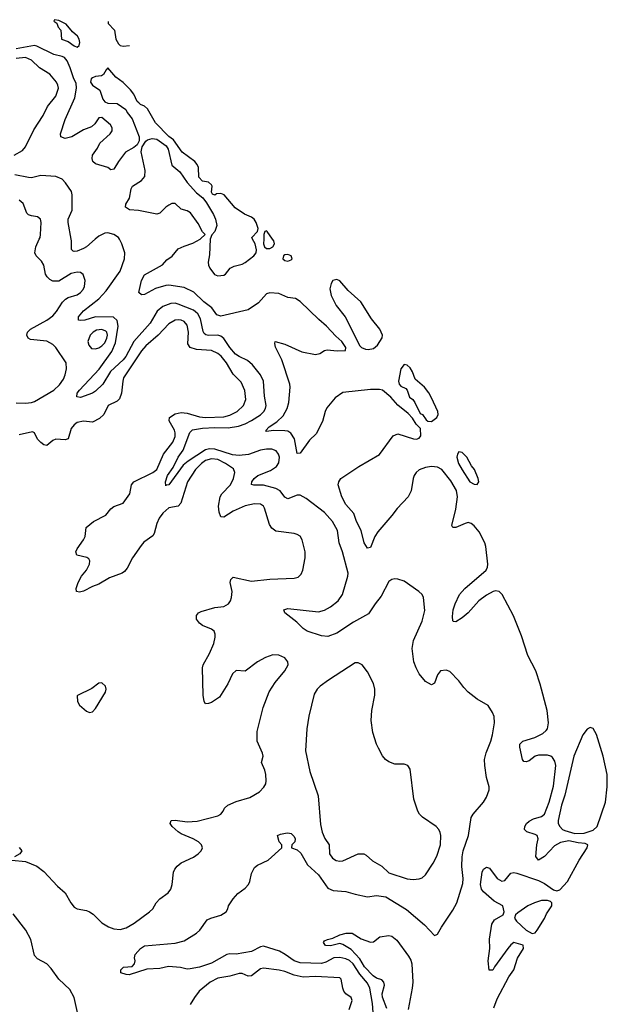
# Model space of a CAD drawing. Header units: inches. Extents: x 1771504 to 1971212, y 471788 to 643615.
# Tile 528 of 587: x 1896033 to 1899882, y 634984 to 641439. Entities that reach past the tile are written whole.
import ezdxf

# ---------------------------------------------------------------- set-up
doc = ezdxf.new("R2010")
doc.units = ezdxf.units.IN
doc.header["$MEASUREMENT"] = 0
doc.layers.add('B8693', color=7, linetype='Continuous')
doc.layers.add('B8694', color=7, linetype='Continuous')

msp = doc.modelspace()

# ---------------------------------------------------------------- linework, layer by layer
at = {"layer": 'B8693', "color": 5}
for points, elevation in [([(1896010, 638927.9), (1896070, 638924.8), (1896110, 638929.4), (1896130, 638936.5), (1896256.1, 639010), (1896294.1, 639045.9), (1896318.7, 639081.3), (1896330.8, 639110), (1896339.8, 639150), (1896337.2, 639190), (1896269.8, 639290), (1896249.8, 639310), (1896210, 639331.5), (1896103, 639343), (1896087.8, 639350), (1896079.1, 639370), (1896084.2, 639390), (1896103.9, 639410), (1896210.7, 639469.3), (1896250, 639497.6), (1896274.5, 639525.5), (1896312.9, 639587.1), (1896332.8, 639607.2), (1896350, 639617), (1896410, 639635.7), (1896431.9, 639650), (1896448.1, 639670), (1896456.9, 639690), (1896461.5, 639730), (1896449, 639769), (1896430, 639780.9), (1896410, 639783.5), (1896370, 639774.5), (1896290, 639723.7), (1896250, 639724.8), (1896230, 639735.3), (1896212, 639752), (1896201.8, 639770), (1896189.8, 639830), (1896174.8, 639854.8), (1896141.5, 639890), (1896131.9, 639910), (1896137.3, 639950), (1896160.9, 640000)], 280), ([(1896527, 640000), (1896470.1, 639949.9), (1896450, 639937.7), (1896410, 639922.2), (1896390, 639918.3), (1896381.8, 639921.8), (1896371.4, 639931.4), (1896372.2, 639990), (1896370.3, 640000)], 260), ([(1898347.1, 634930), (1898343.2, 634990), (1898326.1, 635090), (1898310, 635123.2), (1898261.3, 635181.3), (1898217.8, 635250), (1898192.5, 635272.5), (1898170, 635283.3), (1898130, 635291.2), (1898090, 635288.7), (1898038.9, 635261.1), (1898010, 635252.4), (1897870, 635256.5), (1897830, 635269.1), (1897771.8, 635311.8), (1897733.5, 635333.5), (1897630, 635364.5), (1897610, 635361.4), (1897550, 635329.9), (1897450, 635312.7), (1897410, 635315.3), (1897390, 635310.8), (1897290, 635253.3), (1897210, 635227.1), (1897150, 635216.2), (1897130, 635215.4), (1897085.8, 635225.8), (1897007.4, 635232.6), (1896950, 635218.4), (1896865.4, 635214.6), (1896750, 635177.4), (1896730, 635178.7), (1896695.3, 635190), (1896694, 635210), (1896712.9, 635227.1), (1896770, 635231.3), (1896784, 635250), (1896788.7, 635270), (1896784, 635290), (1896789.2, 635310), (1896824, 635350), (1896850, 635366.8), (1897050, 635384.9), (1897110, 635400.3), (1897191.6, 635450), (1897211.8, 635470), (1897261.3, 635538.7), (1897284, 635550), (1897350.7, 635569.3), (1897384.5, 635590), (1897397, 635610), (1897400.9, 635630), (1897430, 635674.8), (1897461.2, 635710), (1897510, 635745.5), (1897530.9, 635769.1), (1897539.7, 635790), (1897550, 635842.8), (1897570, 635880.4), (1897590, 635897), (1897661.2, 635930), (1897749, 636010), (1897749, 636030), (1897732.3, 636050), (1897722, 636090), (1897740.1, 636099.9), (1897773.1, 636106.9), (1897790, 636108.5), (1897810, 636103.8), (1897830, 636084.9), (1897836.9, 636070), (1897835.6, 636050), (1897815.5, 636030), (1897814, 636010), (1897850, 635996.5), (1897874.8, 635974.8), (1897917.5, 635897.5), (1897990, 635832.9), (1898050, 635745.2), (1898086.8, 635730), (1898170, 635723.2), (1898230, 635705.2), (1898310, 635688.4), (1898370, 635698.6), (1898430, 635688.7), (1898566.2, 635606.2), (1898685, 635505), (1898750, 635436), (1898760.2, 635439.8), (1898770, 635444.7), (1898794.7, 635490), (1898870, 635601.3), (1898895.5, 635650), (1898935.4, 635775.4), (1898938.3, 635810), (1898927.7, 635887.7), (1898929.9, 635950), (1898938, 635990), (1898973.3, 636090), (1898990.7, 636209.3), (1899002, 636230), (1899071.2, 636310), (1899090, 636343.1), (1899108.4, 636390), (1899108.5, 636410), (1899090.5, 636470), (1899078.5, 636550), (1899077.7, 636590), (1899087.6, 636632.4), (1899118.4, 636710), (1899129.1, 636750), (1899143.8, 636830), (1899141, 636870), (1899130, 636898), (1899102.3, 636942.3), (1899030, 636985.1), (1898970, 637031.2), (1898941.5, 637061.5), (1898910, 637105.1), (1898850, 637166.6), (1898825.2, 637174.8), (1898790, 637169.2), (1898770, 637144), (1898750.4, 637089.6), (1898730, 637078), (1898690, 637100.5), (1898650, 637151), (1898629.1, 637189.1), (1898614.8, 637230), (1898604.2, 637315.8), (1898612.1, 637370), (1898670, 637495.5), (1898685.9, 637565.9), (1898676.9, 637650), (1898668.2, 637670), (1898648, 637690), (1898550, 637758.5), (1898510, 637771.2), (1898490, 637772.8), (1898470, 637768.2), (1898450, 637755.4), (1898401, 637659), (1898361.7, 637610), (1898317, 637543), (1898219.2, 637490), (1898110, 637417.8), (1898050, 637394.5), (1898010, 637399.7), (1897916, 637430), (1897890, 637447.3), (1897848.5, 637488.5), (1897769.6, 637550), (1897762.9, 637570), (1897790, 637578.8), (1897990, 637558), (1898030, 637568.8), (1898067.6, 637590), (1898118.2, 637630), (1898146.8, 637670), (1898182.7, 637790), (1898183.9, 637810), (1898146.4, 637950), (1898124.3, 638010), (1898113.3, 638090), (1898081.3, 638150), (1898030, 638209.1), (1897910, 638300.4), (1897870, 638321.5), (1897850, 638322), (1897790, 638297.3), (1897770, 638309.7), (1897737.8, 638350), (1897710, 638364.5), (1897630, 638386.4), (1897567, 638387), (1897551.8, 638391.8), (1897552.4, 638410), (1897567.9, 638430), (1897592.2, 638450), (1897676.5, 638483.5), (1897714.8, 638510), (1897730, 638533.4), (1897734.3, 638570), (1897728.7, 638590), (1897712.3, 638612.3), (1897683.1, 638623.1), (1897650, 638624.4), (1897610, 638615.9), (1897531.4, 638588.6), (1897470, 638581), (1897425.9, 638585.9), (1897310, 638623.3), (1897275.4, 638624.6), (1897250, 638618.9), (1897135.4, 638544.6), (1897102.6, 638517.4), (1897010, 638389.6), (1896993, 638387), (1896990, 638382), (1896987.9, 638410), (1897001.5, 638450), (1897036.8, 638503.2), (1897069.9, 638570), (1897103.3, 638616.7), (1897147.5, 638732.5), (1897163.5, 638750), (1897230, 638762), (1897310, 638765.7), (1897397.5, 638762.5), (1897465.9, 638774.1), (1897510, 638789.6), (1897550, 638810.6), (1897610.9, 638849.1), (1897631.2, 638870), (1897642.5, 638890), (1897646.5, 638910), (1897636.5, 638970), (1897629.1, 639070), (1897610.9, 639110.9), (1897557.2, 639177.2), (1897523.9, 639203.9), (1897470, 639230.4), (1897447, 639247), (1897408.7, 639288.7), (1897370, 639349.1), (1897350, 639364.3), (1897329.9, 639369.9), (1897269, 639369), (1897252.6, 639372.6), (1897241.5, 639381.5), (1897234.1, 639394.1), (1897217.5, 639477.5), (1897199.6, 639510), (1897184.1, 639524.1), (1897170, 639533.9), (1897070, 639574.7), (1897050, 639579.6), (1897022.4, 639577.6), (1896970, 639558.5), (1896932.5, 639527.5), (1896887.3, 639450), (1896779.9, 639330), (1896727.8, 639230), (1896710, 639208), (1896627.8, 639132.2), (1896576.4, 639050), (1896530, 639003.2), (1896510, 638989.8), (1896430, 638961.1), (1896407.2, 638967.2), (1896409.8, 638990), (1896423.5, 639010), (1896552.8, 639147.2), (1896635.7, 639264.3), (1896659.7, 639320.3), (1896677.7, 639430), (1896670, 639466.6), (1896648, 639488), (1896528.6, 639491.4), (1896459.1, 639470), (1896430, 639466.4), (1896417.2, 639470), (1896418.7, 639490), (1896451.2, 639530), (1896552, 639608), (1896599.8, 639660.2), (1896690, 639790.3), (1896719.8, 639870), (1896721.5, 639910), (1896702.6, 639970), (1896686.1, 640000)], 260), ([(1899138, 634962), (1899160.1, 635019.9), (1899236.2, 635163.8), (1899270, 635210.8), (1899292.9, 635287.1), (1899333.3, 635350), (1899330, 635371.3), (1899270, 635389.2), (1899250, 635374), (1899230.7, 635350), (1899142, 635230), (1899131.1, 635208.9), (1899107.3, 635207.3), (1899101.2, 635270), (1899111.8, 635350), (1899109.6, 635410.4), (1899125.6, 635510), (1899142.6, 635537.4), (1899199, 635570), (1899206, 635590), (1899197.2, 635630), (1899140.9, 635660.9), (1899070, 635722.6), (1899058.5, 635738.5), (1899050.7, 635770), (1899062.7, 635850), (1899069.8, 635870.2), (1899090, 635883), (1899110, 635876.3), (1899160.4, 635810), (1899190, 635792.2), (1899210, 635794.9), (1899250, 635844), (1899270, 635847.7), (1899290, 635844.9), (1899430, 635795.5), (1899470, 635776.9), (1899530, 635734.4), (1899550, 635728.4), (1899570, 635734.9), (1899621, 635790), (1899697.8, 635930), (1899750.8, 636010), (1899753.7, 636030), (1899737.7, 636037.7), (1899690, 636042.4), (1899630, 636055.5), (1899575.8, 636044.2), (1899536.4, 636023.6), (1899470, 635954), (1899430, 635928.7), (1899414, 635954), (1899420.9, 636030), (1899429.2, 636069.2), (1899421.2, 636090), (1899410, 636098), (1899355.5, 636115.5), (1899339, 636130), (1899341.2, 636150), (1899353.2, 636170), (1899370, 636184), (1899398.9, 636201.1), (1899450, 636214.8), (1899470, 636231.3), (1899501.2, 636310), (1899530, 636414), (1899544, 636550), (1899538.6, 636578.6), (1899523.2, 636603.2), (1899511.7, 636611.7), (1899490, 636618), (1899430, 636618), (1899408.5, 636611.5), (1899370, 636581.2), (1899350, 636574), (1899335.3, 636575.3), (1899325.2, 636590), (1899309.5, 636670), (1899309.4, 636690), (1899329, 636710), (1899406.9, 636733.1), (1899460.1, 636759.9), (1899481.7, 636778.3), (1899489.5, 636790), (1899497, 636830), (1899488, 636910), (1899442.9, 637082.9), (1899414.5, 637170), (1899361.6, 637270), (1899320.1, 637400.1), (1899266.3, 637530), (1899192.2, 637670), (1899173.3, 637690), (1899150, 637694.5), (1899133.4, 637690), (1899090, 637666), (1899041.1, 637630), (1898970, 637550.8), (1898930, 637517.4), (1898890, 637492.3), (1898873.6, 637493.6), (1898870, 637498), (1898866.6, 637526.6), (1898871.1, 637570), (1898884.2, 637610), (1898914, 637670), (1898947.4, 637710), (1899087.8, 637830), (1899097.7, 637850), (1899098.3, 637870), (1899086, 637986), (1899079.5, 638010), (1899041.7, 638081.7), (1899010, 638120.9), (1898990, 638136.2), (1898970, 638141.6), (1898950, 638136.9), (1898889.5, 638109.5), (1898869.4, 638109.4), (1898862.5, 638122.5), (1898889.7, 638230), (1898900.4, 638310), (1898893.2, 638353.2), (1898856.6, 638416.6), (1898797.6, 638490), (1898770, 638506.3), (1898730, 638509.3), (1898690, 638503.6), (1898650, 638487.6), (1898630.2, 638470), (1898617.3, 638450), (1898609.6, 638430), (1898597.8, 638350), (1898577.8, 638310), (1898505.1, 638234.9), (1898471.2, 638188.8), (1898378.3, 638081.7), (1898358.6, 638050), (1898330, 637979), (1898310, 637974), (1898290, 638008.7), (1898269.3, 638090), (1898239.3, 638150), (1898222, 638202), (1898170, 638261.2), (1898142, 638310), (1898119.3, 638390), (1898122.7, 638410), (1898136, 638430), (1898253.2, 638510), (1898390, 638587.3), (1898478, 638710), (1898510, 638722.8), (1898612, 638690), (1898632, 638688), (1898650, 638694.8), (1898659.5, 638710), (1898659, 638759), (1898630, 638788), (1898605.6, 638825.6), (1898578, 638858), (1898510, 638912.7), (1898463.3, 638963.3), (1898409, 639010), (1898390, 639015.4), (1898330, 639014.3), (1898150, 638994.3), (1898099.9, 638960.1), (1898045.2, 638894.8), (1898033.9, 638870), (1898015.9, 638804), (1897975.6, 638724.4), (1897930, 638681.6), (1897870, 638596.3), (1897850, 638594.5), (1897832.5, 638690), (1897809.2, 638729.2), (1897790, 638740.3), (1897770, 638744.5), (1897695.1, 638744.9), (1897650, 638739), (1897645.4, 638745.4), (1897666, 638770), (1897717.9, 638802.1), (1897757.6, 638842.4), (1897784.6, 638890), (1897796.4, 638930), (1897805.1, 639030), (1897802.9, 639050), (1897748.7, 639208.7), (1897709.1, 639290.9), (1897703.1, 639316.9), (1897706, 639330), (1897770, 639312.4), (1897881.2, 639261.2), (1897970, 639244.9), (1897998, 639250), (1898030, 639271), (1898045.6, 639274.4), (1898112.3, 639267.7), (1898166, 639270), (1898168.7, 639290), (1898142, 639330), (1898103.7, 639363.7), (1898042.7, 639430), (1897992.3, 639472.3), (1897870, 639591.6), (1897839, 639610), (1897790, 639617.6), (1897730, 639643.1), (1897670, 639648), (1897650, 639640.7), (1897597.4, 639582.6), (1897530, 639536.1), (1897350, 639495.8), (1897324.5, 639504.5), (1897290.7, 639550.7), (1897239.1, 639590), (1897173.1, 639653.1), (1897110, 639683), (1897010, 639698.3), (1896990, 639696.8), (1896922.7, 639677.3), (1896850, 639638), (1896830, 639634), (1896814, 639650), (1896829.7, 639730), (1896850, 639765.5), (1896968, 639832), (1896996, 639864), (1897030.7, 639889.3), (1897070, 639935.8), (1897110, 639954.6), (1897167, 639973), (1897214.5, 640000)], 240), ([(1897279.6, 640000), (1897276.4, 639896.4), (1897267, 639850), (1897268.7, 639830), (1897277.8, 639810), (1897308.7, 639768.7), (1897330, 639759.4), (1897370, 639763.6), (1897380.7, 639770), (1897412.3, 639810), (1897437, 639823), (1897490, 639836.5), (1897510, 639846.3), (1897567.3, 639890), (1897580.7, 639910), (1897582.9, 639930), (1897574.5, 639970), (1897558.1, 640000)], 240), ([(1897631, 640000), (1897630.3, 639970.3), (1897637.1, 639950), (1897650, 639938.4), (1897670, 639939.6), (1897690, 639948.9), (1897702.7, 639970), (1897696.5, 639990), (1897689.5, 640000)], 240), ([(1895982, 635930), (1896070, 635920.5), (1896144.9, 635890), (1896190, 635854.2), (1896279.2, 635759.2), (1896330, 635715.2), (1896368.6, 635648.6), (1896390, 635620.4), (1896410, 635610.3), (1896470, 635600.2), (1896490.9, 635590.9), (1896514.1, 635574.1), (1896570, 635518.5), (1896613.2, 635493.2), (1896650, 635479.2), (1896690, 635474), (1896730, 635485.8), (1896783.1, 635516.9), (1896882, 635590), (1896904.4, 635610), (1896927.1, 635650), (1896950, 635675.8), (1897004.1, 635715.9), (1897021.6, 635738.4), (1897030.7, 635769.3), (1897040.7, 635850), (1897049.3, 635870.7), (1897064.7, 635890), (1897090, 635912.2), (1897170, 635948.1), (1897202.4, 635970), (1897220.5, 635990), (1897229.6, 636010), (1897223, 636030), (1897203.6, 636050), (1897169.6, 636070), (1897090, 636102), (1897070, 636114.5), (1897031.3, 636150), (1897017.6, 636170), (1897024, 636190), (1897050, 636192.2), (1897130, 636180.9), (1897194.5, 636185.5), (1897330, 636220.7), (1897349.8, 636230.2), (1897366, 636250), (1897375.1, 636270), (1897397, 636290), (1897450, 636314.3), (1897540.9, 636339.1), (1897602.7, 636377.3), (1897632.6, 636407.4), (1897644.2, 636430), (1897647.8, 636450), (1897644.4, 636490), (1897638.2, 636518.2), (1897616.9, 636570), (1897626.6, 636610), (1897623.1, 636630), (1897587.6, 636710), (1897587.5, 636772.5), (1897628.2, 636930), (1897667.8, 637032.2), (1897705.6, 637094.4), (1897769.4, 637170), (1897792, 637210), (1897789.3, 637230), (1897770, 637255.1), (1897730, 637274), (1897690, 637275.6), (1897641.7, 637258.3), (1897590, 637229.4), (1897510, 637169), (1897450, 637172.7), (1897425.5, 637150), (1897394.9, 637085.1), (1897341.6, 636998.4), (1897290, 636963.7), (1897270, 636955.1), (1897250, 636954), (1897240.9, 636970), (1897233.6, 637010), (1897229.8, 637190), (1897234.5, 637210), (1897276.1, 637283.9), (1897303.4, 637350), (1897313.6, 637390), (1897312.8, 637410), (1897306.2, 637430), (1897290, 637444.5), (1897230, 637467.9), (1897210, 637482), (1897191, 637510), (1897190, 637533.4), (1897202.9, 637550), (1897221.4, 637558.6), (1897310, 637584.8), (1897370, 637592.1), (1897399.7, 637610), (1897414.2, 637630), (1897420.3, 637650), (1897423.7, 637690), (1897412.1, 637750), (1897414.7, 637770), (1897430, 637785.3), (1897550, 637758.3), (1897671.1, 637771.1), (1897830, 637777), (1897856.8, 637783.2), (1897876.4, 637803.6), (1897886.6, 637830), (1897903.5, 637910), (1897902, 637950), (1897882, 638030), (1897870, 638052.6), (1897850, 638064.8), (1897830, 638069.8), (1897710, 638086.8), (1897685.1, 638105.1), (1897668.9, 638130), (1897636.8, 638236.8), (1897629.6, 638250), (1897610, 638263.5), (1897570, 638264.8), (1897510, 638252.9), (1897430, 638217.5), (1897370, 638177.3), (1897350, 638180.5), (1897338.9, 638210), (1897335.2, 638250), (1897345.2, 638310), (1897357.7, 638330), (1897413.5, 638390), (1897433.2, 638430), (1897442.7, 638470), (1897433.8, 638493.8), (1897381, 638530), (1897330, 638555.5), (1897290, 638560.5), (1897250, 638548.6), (1897223.4, 638530), (1897183.6, 638490), (1897131.5, 638410), (1897087.1, 638270), (1897070, 638249.8), (1897010, 638239.8), (1896970, 638202.8), (1896946.3, 638170), (1896930, 638136.8), (1896912.8, 638070), (1896905, 638055), (1896846.4, 638013.6), (1896827.5, 637992.5), (1896770.9, 637910), (1896737.5, 637842.5), (1896719.5, 637820.5), (1896703, 637810), (1896620.9, 637779.1), (1896550, 637738.7), (1896510, 637723.6), (1896450, 637691.8), (1896425.4, 637685.4), (1896405.2, 637690), (1896402.9, 637710), (1896415.8, 637750), (1896437.4, 637790), (1896470.7, 637829.3), (1896489.7, 637870), (1896491.1, 637891.1), (1896485.4, 637905.4), (1896472.5, 637912.5), (1896407.6, 637927.6), (1896399.7, 637950), (1896408.5, 637970), (1896451.4, 638028.6), (1896461.7, 638050), (1896467, 638110), (1896517, 638150), (1896595.8, 638190), (1896630, 638231.7), (1896650, 638246.9), (1896710.4, 638269.5), (1896753.2, 638330), (1896765.2, 638390), (1896779.2, 638410), (1896905.3, 638470), (1896931.6, 638490), (1896973.5, 638590), (1897035.8, 638670), (1897050, 638706.4), (1897051.4, 638730), (1897047.2, 638747.2), (1897011.4, 638810), (1897014.6, 638830), (1897050, 638854.8), (1897090, 638862.7), (1897130, 638858.3), (1897210, 638835.5), (1897250.1, 638830.1), (1897370, 638834.9), (1897410, 638845.9), (1897456.2, 638870), (1897498.8, 638910), (1897514.9, 638950), (1897508, 639008), (1897483.2, 639063.2), (1897430, 639114.6), (1897387.5, 639190), (1897352.4, 639232.4), (1897330.6, 639250.6), (1897290, 639270.4), (1897190, 639277.5), (1897149.8, 639290), (1897133.1, 639313.1), (1897139, 639390), (1897130, 639435.6), (1897110, 639459.5), (1897090, 639467.9), (1897070, 639471.1), (1897050, 639468), (1897010, 639444.3), (1896938.6, 639370), (1896859.7, 639300.3), (1896830, 639268.4), (1896713.4, 639090), (1896707.4, 639070), (1896699.5, 638990), (1896686.7, 638953.3), (1896670, 638937.1), (1896611.5, 638908.5), (1896584.3, 638850), (1896556.2, 638823.8), (1896510, 638799.8), (1896450, 638807.1), (1896410, 638797.1), (1896390, 638783.1), (1896370, 638759.7), (1896349.3, 638690.7), (1896330, 638683.7), (1896270, 638689.8), (1896250, 638680.4), (1896210, 638646.6), (1896190, 638652.8), (1896170, 638666.4), (1896149, 638689), (1896129.8, 638729.8), (1896116.2, 638736.2), (1896030, 638716.6)], 280), ([(1896030, 636012.7), (1896046, 635990), (1896033, 635970), (1895998.8, 635950)], 280), ([(1896411.1, 634930), (1896389.8, 635030), (1896361.3, 635081.3), (1896289.9, 635149.9), (1896239.5, 635219.5), (1896210, 635249.8), (1896150, 635283), (1896130, 635305.3), (1896104.5, 635410), (1896072.5, 635470), (1895990, 635577.6)], 280), ([(1898436.4, 634956.4), (1898408.5, 635031.5), (1898406.9, 635053.1), (1898421.2, 635110), (1898418.5, 635130), (1898403.7, 635143.7), (1898370, 635155.4), (1898348.4, 635170), (1898290.7, 635230), (1898261.6, 635281.6), (1898203.5, 635343.5), (1898150, 635376.9), (1898130, 635382), (1898068.2, 635368.2), (1898035.3, 635370), (1898023.7, 635390), (1898030, 635401), (1898048, 635410), (1898083, 635417), (1898130, 635439.5), (1898170.3, 635450.3), (1898211, 635450), (1898270, 635412.7), (1898330, 635390.7), (1898350, 635394.8), (1898392.7, 635427.3), (1898450, 635434.8), (1898470, 635430.7), (1898503.9, 635403.9), (1898579.8, 635299.8), (1898594.2, 635274.2), (1898601.1, 635250), (1898608.1, 635130), (1898604.3, 635090), (1898576.5, 634950)], 240), ([(1898189.8, 634950), (1898209.6, 635009.6), (1898204.5, 635030), (1898170, 635053.6), (1898156.3, 635070), (1898148.4, 635090), (1898138, 635150), (1898130, 635157), (1897970, 635165.7), (1897890, 635162.4), (1897830, 635174.4), (1897770, 635198.8), (1897732.1, 635207.9), (1897630, 635221.8), (1897610, 635216.8), (1897550, 635170.7), (1897530, 635168.7), (1897490, 635186.2), (1897470, 635185.7), (1897410, 635168), (1897330, 635155.2), (1897280.7, 635130), (1897209.1, 635070), (1897177.8, 635030), (1897150, 634983.7)], 280)]:
    msp.add_lwpolyline(points, dxfattribs=dict(at, elevation=elevation))
for points, elevation in [([(1897790, 639898.8), (1897770, 639896.9), (1897760.4, 639890), (1897756.4, 639870), (1897770, 639859.5), (1897790, 639855.6), (1897810, 639864), (1897816.4, 639870), (1897810.5, 639890.5)], 240), ([(1898110, 639734.5), (1898082.8, 639730), (1898073, 639710), (1898064.9, 639675.1), (1898072.7, 639630), (1898106.1, 639566.1), (1898165.5, 639490), (1898261.6, 639301.6), (1898270.5, 639290.5), (1898298, 639278), (1898315.9, 639275.9), (1898350, 639282.4), (1898375.6, 639304.4), (1898406.2, 639353.8), (1898409.6, 639370), (1898391.6, 639410), (1898337.6, 639477.6), (1898267.4, 639590), (1898184.4, 639664.4), (1898130, 639726.6)], 240), ([(1896570, 639407.7), (1896536.6, 639403.4), (1896513, 639390), (1896493.7, 639370), (1896479.1, 639330), (1896484.5, 639304.5), (1896503.2, 639283.2), (1896530, 639280.2), (1896550, 639287.3), (1896570, 639299.8), (1896590, 639320.9), (1896604.1, 639350), (1896608.3, 639370), (1896603.7, 639390), (1896596.9, 639396.9)], 280), ([(1898550, 639178.2), (1898530, 639149.5), (1898513.8, 639070), (1898518, 639050), (1898530, 639035.8), (1898561.3, 639021.3), (1898570, 639010.8), (1898585.1, 638965.1), (1898606.8, 638950), (1898620.7, 638930), (1898656.9, 638856.9), (1898671, 638850), (1898694.8, 638814.8), (1898706.8, 638806.8), (1898730, 638805.5), (1898765.6, 638830), (1898773.8, 638850), (1898770.6, 638870), (1898730, 638960.4), (1898712.8, 638992.8), (1898683.7, 639030), (1898622, 639082), (1898605.4, 639130), (1898590, 639157), (1898570, 639175)], 240), ([(1898910, 638606.6), (1898900.3, 638590), (1898896, 638570), (1898906.5, 638530), (1898930, 638486.8), (1898981, 638410), (1899010, 638394.8), (1899030, 638391), (1899039.5, 638410), (1899036.3, 638430), (1899010.8, 638490), (1898993, 638513), (1898962, 638570), (1898930, 638602.4)], 240), ([(1898250, 637223.7), (1898230, 637222), (1898055.5, 637110), (1898000.5, 637070), (1897980.5, 637050), (1897962.3, 637017.7), (1897926.6, 636873.4), (1897914, 636790), (1897905.8, 636645.8), (1897933.7, 636510), (1897988.7, 636350), (1898003, 636163), (1898013.5, 636113.5), (1898032.1, 636072.1), (1898060.3, 636030), (1898062.8, 635970), (1898082.4, 635942.4), (1898106.4, 635926.4), (1898130, 635921.8), (1898150, 635923.9), (1898249.9, 635970.1), (1898286, 635970), (1898301.7, 635961.7), (1898344.1, 635924.1), (1898403.8, 635890), (1898450, 635847.2), (1898570, 635807.7), (1898610, 635803.1), (1898650, 635806.7), (1898670, 635814.4), (1898690, 635832.4), (1898741.4, 635910), (1898764.5, 635955.5), (1898788.9, 636030), (1898791.7, 636090), (1898787.7, 636110), (1898778.5, 636130), (1898761.1, 636150), (1898671.5, 636210), (1898651.3, 636230), (1898640.5, 636250), (1898614, 636330), (1898590, 636526), (1898575.3, 636550), (1898550, 636559), (1898490, 636559), (1898450, 636574), (1898429.6, 636589.6), (1898410, 636614), (1898382.7, 636662.7), (1898369.6, 636690), (1898346.5, 636766.5), (1898334.8, 636845.2), (1898339.5, 636910), (1898359.5, 637010), (1898359.5, 637050), (1898350, 637088), (1898310, 637164), (1898276, 637210)], 280), ([(1896570, 637092), (1896550, 637089.2), (1896505.8, 637054.2), (1896411, 637009), (1896410, 637006), (1896410.7, 636970), (1896425.1, 636945.1), (1896470, 636904.9), (1896490, 636896.3), (1896510, 636900.7), (1896530, 636922.8), (1896594.5, 637030), (1896598, 637050), (1896595.1, 637070)], 320), ([(1899770, 636799.6), (1899750, 636787), (1899720.4, 636750), (1899662.8, 636610), (1899604.5, 636355.5), (1899580.7, 636290), (1899559.1, 636190), (1899559.1, 636170), (1899570.4, 636150), (1899588.2, 636130), (1899602.6, 636122.6), (1899670, 636103), (1899730, 636107.2), (1899790, 636125.5), (1899815.4, 636150), (1899870.6, 636310), (1899881.6, 636410), (1899879.9, 636490), (1899854.9, 636610), (1899810, 636752), (1899790, 636791.5)], 240), ([(1899450, 635664.4), (1899404, 635650), (1899362, 635630), (1899295.5, 635584.5), (1899281, 635570), (1899274.8, 635550), (1899287.7, 635530), (1899350, 635470.3), (1899390, 635449.3), (1899410, 635453.1), (1899423.1, 635470), (1899470, 635547.4), (1899482.9, 635577.1), (1899510, 635616.4), (1899517.6, 635630), (1899518.3, 635650), (1899510, 635657.2), (1899490, 635663.9)], 240)]:
    msp.add_lwpolyline(points, close=True, dxfattribs=dict(at, elevation=elevation))
at = {"layer": 'B8694', "color": 5, "elevation": 240}
msp.add_lwpolyline([(1896261.4, 641438.6), (1896256, 641430), (1896275.9, 641415.9), (1896284.9, 641390), (1896301, 641370), (1896306, 641310), (1896350, 641296.3), (1896390, 641266.8), (1896410, 641258.8), (1896421.2, 641270), (1896426.6, 641290), (1896422.9, 641310), (1896411.5, 641330), (1896378.3, 641358.3), (1896336.2, 641410), (1896290, 641432.6)], close=True, dxfattribs=at)
at = {"layer": 'B8694', "color": 5}
for points, elevation in [([(1896611.1, 641425.8), (1896613, 641413), (1896654, 641370), (1896663, 641310), (1896679.5, 641279.5), (1896690.3, 641270.3), (1896710, 641265.7), (1896751.8, 641269.9)], 240), ([(1897558.1, 640000), (1897552.7, 640010), (1897589.7, 640050), (1897594.7, 640070), (1897580.5, 640110), (1897568.2, 640130), (1897550, 640145.2), (1897504.4, 640164.4), (1897444.4, 640204.4), (1897371.4, 640291.4), (1897350, 640300.3), (1897322, 640298), (1897310, 640289), (1897294.6, 640294.6), (1897289.1, 640309.1), (1897293.4, 640346.6), (1897290, 640355.1), (1897270, 640373.7), (1897230, 640380.7), (1897205.6, 640405.6), (1897203.4, 640470), (1897196, 640490), (1897180.2, 640510), (1897096.5, 640570), (1897039, 640650), (1897010, 640673.7), (1896923, 640763), (1896870, 640854.2), (1896851, 640871), (1896823.2, 640883.2), (1896812.7, 640892.7), (1896803.1, 640903.1), (1896779.3, 640950), (1896757.8, 640977.8), (1896710, 641027.4), (1896661.5, 641061.5), (1896610, 641122), (1896598, 641110), (1896581.6, 641078.4), (1896568.9, 641071.1), (1896530, 641066), (1896510, 641057.6), (1896500.9, 641050), (1896496.9, 641030), (1896510.4, 641010), (1896557, 640977), (1896577.7, 640917.7), (1896590, 640900.9), (1896610, 640891.6), (1896670, 640888.4), (1896727.7, 640850), (1896737.3, 640830), (1896768.6, 640788.6), (1896816, 640670), (1896815.3, 640644.7), (1896801.4, 640618.6), (1896779.9, 640600.1), (1896726, 640570), (1896679.1, 640510), (1896650, 640458), (1896630, 640455.3), (1896609.3, 640469.3), (1896530, 640492.7), (1896512.7, 640510), (1896507.7, 640527.7), (1896510, 640551.3), (1896542.5, 640597.5), (1896558, 640630), (1896625.1, 640690), (1896638.9, 640710), (1896638.3, 640730), (1896626.3, 640750), (1896570, 640796.4), (1896550, 640795.1), (1896524.5, 640755.5), (1896503, 640737), (1896450, 640716.3), (1896374, 640670), (1896330, 640659.6), (1896301.2, 640670), (1896300.7, 640690), (1896330, 640784.9), (1896393.5, 640926.5), (1896405, 640990), (1896402.3, 641022.3), (1896387.8, 641050), (1896364.1, 641124.1), (1896342.7, 641170), (1896325.2, 641190), (1896310, 641198.4), (1896256, 641210), (1896145.9, 641265.9), (1896130, 641268.4), (1896010, 641248.2)], 240), ([(1895996.3, 640550), (1896050, 640581.8), (1896070, 640604.9), (1896124.3, 640715.7), (1896186.8, 640810), (1896215, 640870), (1896270, 640937.4), (1896285.7, 640990), (1896283.4, 641010), (1896273.3, 641030), (1896230, 641080.9), (1896163.3, 641123.3), (1896110, 641172.4), (1896070, 641189.8), (1896010, 641184.1)], 260), ([(1897214.5, 640000), (1897218, 640002), (1897248, 640030), (1897230, 640048), (1897202.7, 640102.7), (1897151.8, 640171.8), (1897130, 640185.2), (1897090, 640197.2), (1897050, 640234), (1897030, 640233.2), (1897010, 640222.7), (1896990, 640209.4), (1896950.3, 640169.7), (1896930, 640162.9), (1896810, 640186.9), (1896751.4, 640191.4), (1896725.1, 640210), (1896727.3, 640230), (1896750.9, 640269.1), (1896763, 640330), (1896772.3, 640347.7), (1896830, 640383.6), (1896851.8, 640410), (1896854.8, 640450), (1896827.2, 640572.8), (1896835.5, 640604.5), (1896858.6, 640641.4), (1896869.4, 640650.6), (1896901, 640659), (1896930, 640654.7), (1896991, 640611), (1897004.7, 640590), (1897030, 640484.9), (1897080.7, 640440.7), (1897130, 640370.6), (1897190, 640304), (1897231.3, 640270), (1897257.3, 640237.3), (1897301.4, 640161.4), (1897316, 640130), (1897324.7, 640090), (1897311.3, 640050), (1897291.1, 640028.9), (1897279.6, 640000.4), (1897279.6, 640000)], 240), ([(1896370.3, 640000), (1896349.2, 640110), (1896350.7, 640130), (1896375.4, 640190), (1896376.8, 640290), (1896372.2, 640312.2), (1896332, 640370), (1896310, 640392.9), (1896270, 640411.6), (1896170, 640417.4), (1896110, 640402.8), (1896090, 640403.5), (1896001.6, 640421.6)], 260), ([(1896160.9, 640000), (1896165.7, 640010), (1896169.8, 640029.8), (1896173.8, 640110), (1896169.7, 640130), (1896150, 640146.9), (1896110, 640151.9), (1896090, 640159.8), (1896080.4, 640170), (1896054.6, 640234.6), (1896030, 640256.4)], 280), ([(1896686.1, 640000), (1896680.5, 640010), (1896649.8, 640029.8), (1896610, 640040.7), (1896590, 640039.1), (1896550, 640020.2), (1896527, 640000)], 260), ([(1897689.5, 640000), (1897654.5, 640050), (1897650, 640053.8), (1897637.3, 640050), (1897631.7, 640030), (1897631, 640000)], 240)]:
    msp.add_lwpolyline(points, dxfattribs=dict(at, elevation=elevation))

doc.saveas('drawing.dxf')
